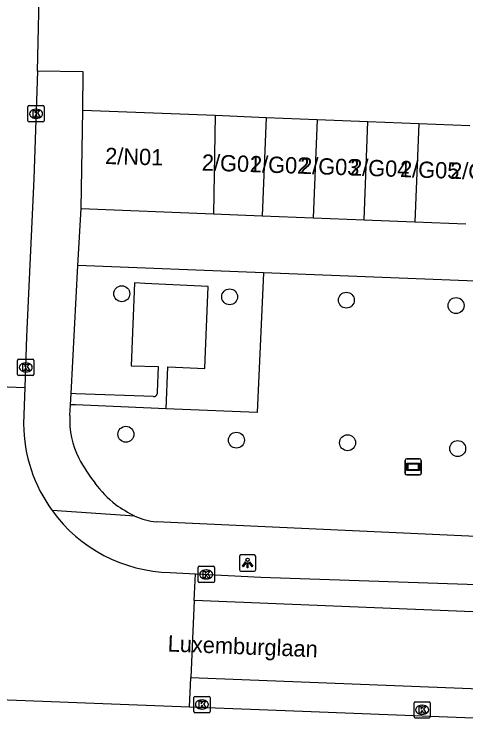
# Model space of a CAD drawing. Extents: x 160787 to 161428, y 386828 to 387483.
# Drawn here: x 161336.93 to 161364.67, y 387265.3 to 387309.03 of the extents above; entities that cross this region are included whole.
import ezdxf

# ---------------------------------------------------------------- set-up
doc = ezdxf.new("R2010")
doc.units = 0
for name, color, linetype in [('IMGEO_Boom', 7, 'Continuous'), ('IMGEO_Groenvoorziening', 7, 'Continuous'), ('IMGEO_Kolk', 7, 'Continuous'), ('IMGEO_Lichtpunt', 7, 'Continuous'), ('IMGEO_Openbare_ruimte_label', 7, 'Continuous'), ('IMGEO_Pand', 7, 'Continuous'), ('IMGEO_Pand_nummerreeks', 7, 'Continuous'), ('IMGEO_Reclamebord', 7, 'Continuous'), ('IMGEO_Rijbaan_lokaal_gesloten', 7, 'Continuous'), ('IMGEO_Rijbaan_lokaal_open', 7, 'Continuous'), ('IMGEO_Voetpad_open', 7, 'Continuous')]:
    doc.layers.add(name, color=color, linetype=linetype)

msp = doc.modelspace()

# ---------------------------------------------------------------- linework, layer by layer
at = {"layer": 'IMGEO_Boom'}
for centre in [(161343.536, 387291.849), (161350.161, 387291.656), (161357.331, 387291.455), (161364.068, 387291.121), (161343.791, 387283.211), (161350.578, 387282.85), (161357.406, 387282.692), (161364.168, 387282.332)]:
    msp.add_circle(centre, 0.489, dxfattribs=at)
at = {"layer": 'IMGEO_Groenvoorziening'}
for points in [[(161352.243, 387293.137), (161340.847, 387293.588)], [(161352.243, 387293.137), (161351.843, 387284.555), (161346.747, 387284.764), (161346.26, 387284.784)], [(161374.133, 387292.272), (161352.243, 387293.137)]]:
    msp.add_lwpolyline(points, dxfattribs=at)
at = {"layer": 'IMGEO_Kolk'}
for p, q in [((161337.77, 387302.483), (161337.77, 387303.335)), ((161337.845, 387303.409), (161338.697, 387303.409)), ((161338.771, 387303.335), (161338.771, 387302.483)), ((161338.258, 387303.189), (161338.283, 387303.189)), ((161338.281, 387302.629), (161338.256, 387302.629)), ((161338.697, 387302.409), (161337.845, 387302.409)), ((161337.136, 387286.895), (161337.136, 387287.747)), ((161337.211, 387287.821), (161338.063, 387287.821)), ((161337.624, 387287.601), (161337.649, 387287.601)), ((161338.137, 387287.747), (161338.137, 387286.895)), ((161338.063, 387286.821), (161337.211, 387286.821)), ((161337.647, 387287.041), (161337.622, 387287.041)), ((161348.223, 387274.172), (161348.223, 387275.024)), ((161348.298, 387275.098), (161349.15, 387275.098)), ((161348.711, 387274.878), (161348.736, 387274.878)), ((161349.224, 387275.024), (161349.224, 387274.172)), ((161349.15, 387274.098), (161348.298, 387274.098)), ((161348.734, 387274.318), (161348.709, 387274.318)), ((161347.959, 387266.176), (161347.959, 387267.028)), ((161348.034, 387267.102), (161348.886, 387267.102)), ((161348.96, 387267.028), (161348.96, 387266.176)), ((161348.447, 387266.882), (161348.472, 387266.882)), ((161361.487, 387265.849), (161361.487, 387266.701)), ((161361.562, 387266.775), (161362.414, 387266.775)), ((161362.488, 387266.701), (161362.488, 387265.849)), ((161348.47, 387266.322), (161348.445, 387266.322)), ((161361.975, 387266.555), (161362, 387266.555)), ((161348.886, 387266.102), (161348.034, 387266.102)), ((161362.414, 387265.775), (161361.562, 387265.775)), ((161361.998, 387265.995), (161361.973, 387265.995))]:
    msp.add_line(p, q, dxfattribs=at)
for points in [[(161337.77, 387302.483), (161337.77, 387303.335)], [(161337.845, 387303.409), (161338.697, 387303.409)], [(161338.771, 387303.335), (161338.771, 387302.483)], [(161338.091, 387303.109), (161338.214, 387303.109), (161338.214, 387302.958), (161338.344, 387303.109), (161338.508, 387303.109), (161338.362, 387302.958), (161338.515, 387302.709), (161338.363, 387302.709), (161338.278, 387302.873), (161338.214, 387302.806), (161338.214, 387302.709), (161338.091, 387302.709), (161338.091, 387303.109)], [(161338.697, 387302.409), (161337.845, 387302.409)], [(161337.136, 387286.895), (161337.136, 387287.747)], [(161337.211, 387287.821), (161338.063, 387287.821)], [(161338.137, 387287.747), (161338.137, 387286.895)], [(161337.457, 387287.521), (161337.58, 387287.521), (161337.58, 387287.37), (161337.71, 387287.521), (161337.874, 387287.521), (161337.728, 387287.37), (161337.881, 387287.121), (161337.729, 387287.121), (161337.644, 387287.285), (161337.58, 387287.218), (161337.58, 387287.121), (161337.457, 387287.121), (161337.457, 387287.521)], [(161338.063, 387286.821), (161337.211, 387286.821)], [(161348.223, 387274.172), (161348.223, 387275.024)], [(161348.298, 387275.098), (161349.15, 387275.098)], [(161349.224, 387275.024), (161349.224, 387274.172)], [(161348.544, 387274.798), (161348.667, 387274.798), (161348.667, 387274.647), (161348.797, 387274.798), (161348.961, 387274.798), (161348.815, 387274.647), (161348.968, 387274.398), (161348.816, 387274.398), (161348.731, 387274.562), (161348.667, 387274.495), (161348.667, 387274.398), (161348.544, 387274.398), (161348.544, 387274.798)], [(161349.15, 387274.098), (161348.298, 387274.098)], [(161347.959, 387266.176), (161347.959, 387267.028)], [(161348.034, 387267.102), (161348.886, 387267.102)], [(161348.96, 387267.028), (161348.96, 387266.176)], [(161348.28, 387266.802), (161348.403, 387266.802), (161348.403, 387266.651), (161348.533, 387266.802), (161348.697, 387266.802), (161348.551, 387266.651), (161348.704, 387266.402), (161348.552, 387266.402), (161348.467, 387266.566), (161348.403, 387266.499), (161348.403, 387266.402), (161348.28, 387266.402), (161348.28, 387266.802)], [(161361.487, 387265.849), (161361.487, 387266.701)], [(161361.562, 387266.775), (161362.414, 387266.775)], [(161362.488, 387266.701), (161362.488, 387265.849)], [(161361.808, 387266.475), (161361.931, 387266.475), (161361.931, 387266.324), (161362.061, 387266.475), (161362.225, 387266.475), (161362.079, 387266.324), (161362.232, 387266.075), (161362.08, 387266.075), (161361.995, 387266.239), (161361.931, 387266.172), (161361.931, 387266.075), (161361.808, 387266.075), (161361.808, 387266.475)], [(161348.886, 387266.102), (161348.034, 387266.102)], [(161362.414, 387265.775), (161361.562, 387265.775)]]:
    msp.add_lwpolyline(points, dxfattribs=at)
for centre, start, end in [((161337.847, 387303.333), 91.552, 178.448), ((161337.847, 387303.333), 91.552, 178.448), ((161338.695, 387303.333), 1.552, 88.448), ((161338.695, 387303.333), 1.552, 88.448), ((161337.847, 387302.485), 181.552, 268.448), ((161337.847, 387302.485), 181.552, 268.448), ((161338.695, 387302.485), 271.552, 358.448), ((161338.695, 387302.485), 271.552, 358.448), ((161337.213, 387287.745), 91.552, 178.448), ((161337.213, 387287.745), 91.552, 178.448), ((161338.061, 387287.745), 1.552, 88.448), ((161338.061, 387287.745), 1.552, 88.448), ((161337.213, 387286.897), 181.552, 268.448), ((161337.213, 387286.897), 181.552, 268.448), ((161338.061, 387286.897), 271.552, 358.448), ((161338.061, 387286.897), 271.552, 358.448), ((161348.3, 387275.022), 91.552, 178.448), ((161348.3, 387275.022), 91.552, 178.448), ((161349.148, 387275.022), 1.552, 88.448), ((161349.148, 387275.022), 1.552, 88.448), ((161348.3, 387274.174), 181.552, 268.448), ((161348.3, 387274.174), 181.552, 268.448), ((161349.148, 387274.174), 271.552, 358.448), ((161349.148, 387274.174), 271.552, 358.448), ((161348.036, 387267.026), 91.552, 178.448), ((161348.036, 387267.026), 91.552, 178.448), ((161348.884, 387267.026), 1.552, 88.448), ((161348.884, 387267.026), 1.552, 88.448), ((161361.564, 387266.699), 91.552, 178.448), ((161361.564, 387266.699), 91.552, 178.448), ((161362.412, 387266.699), 1.552, 88.448), ((161362.412, 387266.699), 1.552, 88.448), ((161348.036, 387266.178), 181.552, 268.448), ((161348.036, 387266.178), 181.552, 268.448), ((161348.884, 387266.178), 271.552, 358.448), ((161348.884, 387266.178), 271.552, 358.448), ((161361.564, 387265.851), 181.552, 268.448), ((161361.564, 387265.851), 181.552, 268.448), ((161362.412, 387265.851), 271.552, 358.448), ((161362.412, 387265.851), 271.552, 358.448)]:
    msp.add_arc(centre, 0.0765, start, end, dxfattribs=at)
for centre, major_axis, ratio, start_param, end_param in [((161338.257, 387302.909), (-0.387, 0.002), 0.722429, 4.712389, 7.853982), ((161338.282, 387302.909), (-0.39, 0.002), 0.717154, 1.570796, 4.712389), ((161337.623, 387287.321), (-0.387, 0.002), 0.722429, 4.712389, 7.853982), ((161337.648, 387287.321), (-0.39, 0.002), 0.717154, 1.570796, 4.712389), ((161348.71, 387274.598), (-0.387, 0.002), 0.722429, 4.712389, 7.853982), ((161348.735, 387274.598), (-0.39, 0.002), 0.717154, 1.570796, 4.712389), ((161348.446, 387266.602), (-0.387, 0.002), 0.722429, 4.712389, 7.853982), ((161348.471, 387266.602), (-0.39, 0.002), 0.717154, 1.570796, 4.712389), ((161361.974, 387266.275), (-0.387, 0.002), 0.722429, 4.712389, 7.853982), ((161361.999, 387266.275), (-0.39, 0.002), 0.717154, 1.570796, 4.712389)]:
    msp.add_ellipse(centre, major_axis=major_axis, ratio=ratio, start_param=start_param, end_param=end_param, dxfattribs=at)
at = {"layer": 'IMGEO_Lichtpunt'}
for p, q in [((161351.667, 387275.795), (161350.859, 387275.795)), ((161351.667, 387275.795), (161350.859, 387275.795)), ((161350.765, 387275.7), (161350.765, 387274.893)), ((161350.765, 387275.7), (161350.765, 387274.893)), ((161351.761, 387274.893), (161351.761, 387275.7)), ((161351.761, 387274.893), (161351.761, 387275.7)), ((161350.859, 387274.799), (161351.667, 387274.799)), ((161350.859, 387274.799), (161351.667, 387274.799))]:
    msp.add_line(p, q, dxfattribs=at)
for points in [[(161351.139, 387275.364), (161351.178, 387275.336), (161350.99, 387275.074), (161350.952, 387275.101), (161351.139, 387275.364)], [(161351.241, 387275.316), (161351.288, 387275.316), (161351.288, 387274.994), (161351.241, 387274.994), (161351.241, 387275.316)], [(161351.351, 387275.336), (161351.389, 387275.363), (161351.576, 387275.101), (161351.537, 387275.073), (161351.351, 387275.336)]]:
    msp.add_lwpolyline(points, dxfattribs=at)
msp.add_circle((161351.264, 387275.498), 0.0994, dxfattribs=at)
for centre, start, end in [((161350.859, 387275.7), 90, 180), ((161350.859, 387275.7), 90, 180), ((161351.667, 387275.7), 0, 90), ((161351.667, 387275.7), 0, 90), ((161350.859, 387274.893), 180, 270), ((161350.859, 387274.893), 180, 270), ((161351.667, 387274.893), 270, 0), ((161351.667, 387274.893), 270, 360)]:
    msp.add_arc(centre, 0.0946, start, end, dxfattribs=at)
at = {"layer": 'IMGEO_Pand'}
for points in [[(161341.034, 387297.081), (161341.136, 387303.136)], [(161341.136, 387303.136), (161349.28, 387302.813)], [(161349.28, 387302.813), (161349.178, 387296.759)], [(161349.28, 387302.813), (161352.407, 387302.689)], [(161352.407, 387302.689), (161352.167, 387296.641)], [(161352.407, 387302.689), (161355.533, 387302.565)], [(161355.533, 387302.565), (161355.294, 387296.518)], [(161355.533, 387302.565), (161358.66, 387302.442)], [(161358.42, 387296.394), (161358.66, 387302.442)], [(161358.66, 387302.442), (161361.786, 387302.318)], [(161361.786, 387302.318), (161361.547, 387296.271)], [(161361.786, 387302.318), (161364.913, 387302.194)], [(161341.034, 387297.081), (161349.178, 387296.759)], [(161349.178, 387296.759), (161352.167, 387296.641)], [(161352.167, 387296.641), (161355.294, 387296.518)], [(161355.294, 387296.518), (161358.42, 387296.394)], [(161358.42, 387296.394), (161361.547, 387296.271)], [(161361.547, 387296.271), (161364.673, 387296.148)]]:
    msp.add_lwpolyline(points, dxfattribs=at)
at = {"layer": 'IMGEO_Reclamebord'}
for p, q in [((161360.94, 387280.81), (161360.94, 387281.61)), ((161360.94, 387281.61), (161360.94, 387280.81)), ((161361.04, 387281.71), (161361.83, 387281.71)), ((161361.83, 387281.71), (161361.04, 387281.71)), ((161361.93, 387281.61), (161361.93, 387280.81)), ((161361.93, 387280.81), (161361.93, 387281.61)), ((161361.83, 387280.71), (161361.04, 387280.71)), ((161361.04, 387280.71), (161361.83, 387280.71))]:
    msp.add_line(p, q, dxfattribs=at)
for points in [[(161361.041, 387281.442), (161361.829, 387281.442), (161361.829, 387280.978), (161361.041, 387280.978), (161361.041, 387281.442)], [(161361.106, 387281.377), (161361.106, 387281.043), (161361.764, 387281.043), (161361.764, 387281.377), (161361.106, 387281.377)]]:
    msp.add_lwpolyline(points, dxfattribs=at)
for centre, start, end in [((161361.04, 387281.61), 90, 180), ((161361.04, 387281.61), 90, 180), ((161361.83, 387281.61), 0, 90), ((161361.83, 387281.61), 360, 90), ((161361.04, 387280.81), 180, 270), ((161361.04, 387280.81), 180, 270), ((161361.83, 387280.81), 270, 0), ((161361.83, 387280.81), 270, 0)]:
    msp.add_arc(centre, 0.1, start, end, dxfattribs=at)
at = {"layer": 'IMGEO_Rijbaan_lokaal_gesloten'}
for points in [[(161338.363, 387305.528), (161338.5, 387311.806), (161339.681, 387311.778)], [(161338.363, 387305.528), (161338.128, 387298.91), (161337.685, 387289.219), (161337.579, 387286.089)], [(161348.059, 387274.636), (161352.068, 387274.44), (161368.384, 387273.874), (161378.736, 387273.374)], [(161378.694, 387271.749), (161347.985, 387272.996)], [(161347.773, 387268.263), (161378.55, 387267.055)], [(161378.537, 387265.298), (161375.781, 387265.388), (161368.844, 387265.615), (161364.083, 387265.8), (161359.882, 387265.963), (161354.628, 387266.167), (161347.691, 387266.437)]]:
    msp.add_lwpolyline(points, dxfattribs=at)
at = {"layer": 'IMGEO_Rijbaan_lokaal_open'}
for points in [[(161341.136, 387303.136), (161341.172, 387305.489), (161338.363, 387305.528)], [(161329.55, 387286.386), (161337.579, 387286.089)], [(161337.579, 387286.089), (161337.499, 387283.847)], [(161346.503, 387274.715), (161348.059, 387274.636)], [(161347.985, 387272.996), (161348.059, 387274.636)], [(161347.985, 387272.996), (161347.773, 387268.263)], [(161347.691, 387266.437), (161347.773, 387268.263)], [(161347.691, 387266.437), (161333.316, 387266.995), (161328.593, 387267.23), (161323.246, 387267.468)]]:
    msp.add_lwpolyline(points, dxfattribs=at)
for centre, radius, start, end in [((161346.704, 387283.933), 9.205, 180.5344, 216.0256), ((161346.721, 387283.929), 9.217, 215.9447, 268.6452)]:
    msp.add_arc(centre, radius, start, end, dxfattribs=at)
at = {"layer": 'IMGEO_Voetpad_open'}
for points in [[(161340.847, 387293.588), (161341.034, 387297.081)], [(161340.425, 387285.712), (161340.847, 387293.588)], [(161346.26, 387284.784), (161346.365, 387287.348), (161346.84, 387287.329), (161348.64, 387287.255), (161348.663, 387287.816), (161348.847, 387292.303), (161344.95, 387292.485), (161344.324, 387292.514), (161344.123, 387287.416), (161345.775, 387287.371), (161345.718, 387285.81), (161345.715, 387285.706)], [(161340.388, 387285.029), (161340.425, 387285.712)], [(161345.486, 387285.529), (161340.72, 387285.701), (161340.425, 387285.712)], [(161340.353, 387284.373), (161340.388, 387285.029)], [(161346.26, 387284.784), (161340.701, 387285.012), (161340.388, 387285.029)], [(161344.342, 387278.189), (161339.259, 387278.519)], [(161372.006, 387276.629), (161345.658, 387277.84)]]:
    msp.add_lwpolyline(points, dxfattribs=at)
for centre, radius, start, end in [((161345.508, 387285.737), 0.209, 263.8709, 351.5318), ((161345.325, 387284.019), 4.985, 175.9287, 207.2834), ((161350.444, 387286.87), 10.842, 208.2725, 217.9227), ((161347.561, 387284.443), 7.078, 216.7666, 231.5418), ((161347.63, 387285), 7.563, 233.7584, 244.2286), ((161345.953, 387281.606), 3.778, 244.7662, 265.5282)]:
    msp.add_arc(centre, radius, start, end, dxfattribs=at)

# ---------------------------------------------------------------- texts
at = {"layer": 'IMGEO_Openbare_ruimte_label'}
msp.add_text('Luxemburglaan', height=1, rotation=357.7644, dxfattribs=at).set_placement((161346.343, 387269.864))
at = {"layer": 'IMGEO_Pand_nummerreeks'}
for s, rotation, p in [('2/N01', 358.4725, (161342.505, 387299.823)), ('2/G01', 358.1159, (161348.443, 387299.423)), ('2/G02', 358.1159, (161351.398, 387299.326)), ('2/G03', 358.1159, (161354.475, 387299.225)), ('2/G04', 358.1159, (161357.545, 387299.124)), ('2/G05', 358.1159, (161360.616, 387299.023)), ('2/G06', 358.1159, (161363.687, 387298.922))]:
    msp.add_text(s, height=1, rotation=rotation, dxfattribs=at).set_placement(p)

doc.saveas('drawing.dxf')
